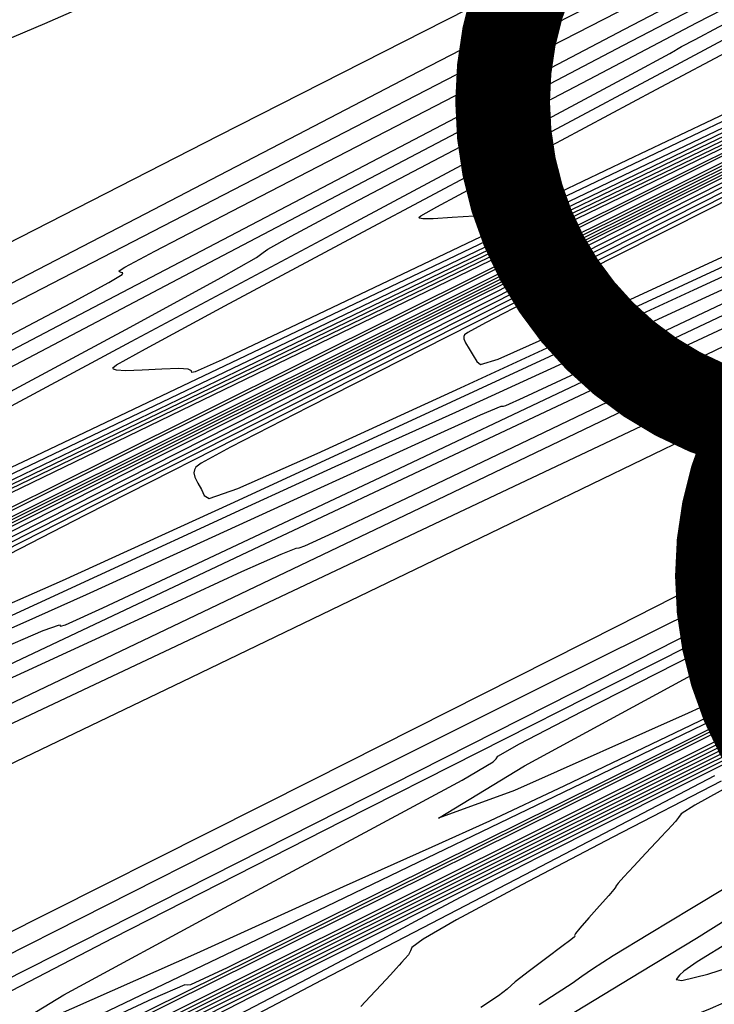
# Model space of a CAD drawing. Extents: x 3249832 to 3255657, y 13789405 to 13793316.
# Tile 581 of 656: x 3254996 to 3255015, y 13790628 to 13790654. Entities that reach past the tile are written whole.
import ezdxf

# ---------------------------------------------------------------- set-up
doc = ezdxf.new("R2010")
doc.units = 0
doc.header["$LTSCALE"] = 100
doc.header["$MEASUREMENT"] = 0
for name, color, linetype in [('GRATIO_CON', 10, 'CONTINUOUS'), ('GRATIO_ICON', 7, 'CONTINUOUS'), ('TARGETS_EAST', 7, 'CONTINUOUS')]:
    doc.layers.add(name, color=color, linetype=linetype)
doc.styles.add('Gratio_032316_contours$0$symbol', font='symbol.shx')
doc.linetypes.add('Gratio_032316_contours$0$DEPRESSION', pattern='A,0.3,["%",Gratio_032316_contours$0$symbol,S=0.05,R=180,X=0,Y=0],0.0001', length=0.3001)

# ---------------------------------------------------------------- blocks, each defined once
blk = doc.blocks.new('Gratio_032316_contours')
at = {"layer": 'GRATIO_CON', "color": 5, "linetype": 'Continuous', "flags": 128}
for points in [[(3255084.767, 13790684.486), (3255068.008, 13790676.213), (3255048.262, 13790666.522), (3255031.47, 13790658.293), (3255022.089, 13790653.689), (3255018.637, 13790651.983), (3255018.148, 13790651.729), (3255017.752, 13790651.522), (3255014.963, 13790650.127), (3255007.387, 13790646.348), (3254993.824, 13790639.586), (3254977.83, 13790631.62), (3254964.15, 13790624.82), (3254956.35, 13790620.974), (3254953.285, 13790619.522)], [(3254993.486, 13790646.487), (3255001.716, 13790650.688), (3255007.684, 13790653.73), (3255011.488, 13790655.667), (3255013.683, 13790656.787), (3255014.792, 13790657.356), (3255015.2, 13790657.566), (3255015.263, 13790657.589), (3255015.273, 13790657.57), (3255015.284, 13790657.548), (3255015.29, 13790657.538), (3255015.517, 13790657.659), (3255017.125, 13790658.464), (3255021.506, 13790660.614), (3255029.346, 13790664.428), (3255038.504, 13790668.853), (3255046.134, 13790672.495), (3255050.104, 13790674.313), (3255051.132, 13790674.68), (3255050.65, 13790674.322), (3255050.018, 13790673.92), (3255050.294, 13790673.98), (3255052.465, 13790674.96)], [(3255085.443, 13790685.022), (3255077.18, 13790680.862), (3255062.319, 13790673.526), (3255044.81, 13790664.932), (3255029.921, 13790657.633), (3255021.604, 13790653.545), (3255018.545, 13790652.027), (3255018.114, 13790651.797), (3255017.927, 13790651.692), (3255016.591, 13790651.021), (3255012.961, 13790649.209), (3255006.463, 13790645.969), (3254998.799, 13790642.151), (3254992.244, 13790638.893), (3254988.506, 13790637.05), (3254987.038, 13790636.354), (3254986.724, 13790636.257), (3254986.397, 13790636.181), (3254984.67, 13790635.434), (3254980.102, 13790633.296), (3254971.934, 13790629.382), (3254962.143, 13790624.659), (3254953.388, 13790620.426)], [(3254995.282, 13790646.298), (3254999.768, 13790648.623), (3255001.953, 13790649.762), (3255003.796, 13790650.722), (3255006.754, 13790652.254), (3255010.262, 13790654.068), (3255013.252, 13790655.615), (3255014.923, 13790656.483), (3255015.538, 13790656.805), (3255015.625, 13790656.855), (3255015.776, 13790656.928), (3255016.838, 13790657.43), (3255019.722, 13790658.79), (3255024.946, 13790661.255), (3255031.473, 13790664.337), (3255037.872, 13790667.363), (3255043.014, 13790669.803), (3255046.974, 13790671.688), (3255050.126, 13790673.192), (3255052.775, 13790674.45)], [(3255080.199, 13790683.937), (3255079.732, 13790683.525), (3255079.564, 13790683.229), (3255079.558, 13790683.014), (3255079.595, 13790682.845), (3255079.649, 13790682.705), (3255079.716, 13790682.582), (3255079.407, 13790682.278), (3255076.801, 13790680.867), (3255069.594, 13790677.239), (3255056.631, 13790670.84), (3255041.358, 13790663.342), (3255028.372, 13790656.972), (3255021.119, 13790653.402), (3255018.454, 13790652.072), (3255018.08, 13790651.867), (3255018.084, 13790651.855), (3255018.086, 13790651.849), (3255018.087, 13790651.847), (3255017.725, 13790651.671), (3255015.189, 13790650.443), (3255008.306, 13790647.111), (3254995.937, 13790641.123)], [(3254994.389, 13790645.284), (3255002.909, 13790649.684), (3255010.132, 13790653.408), (3255014.17, 13790655.481), (3255015.662, 13790656.237), (3255015.88, 13790656.338), (3255015.936, 13790656.359), (3255016.314, 13790656.537), (3255017.335, 13790657.025), (3255019.223, 13790657.928), (3255021.799, 13790659.158), (3255024.783, 13790660.581), (3255027.879, 13790662.052), (3255030.723, 13790663.393), (3255032.933, 13790664.415), (3255034.445, 13790665.082), (3255036.458, 13790665.97), (3255040.486, 13790667.808), (3255047.391, 13790671.013), (3255055.43, 13790674.751), (3255062.208, 13790677.871)], [(3255070.384, 13790677.917), (3255068.16, 13790676.712), (3255062.008, 13790673.615), (3255050.943, 13790668.153), (3255037.907, 13790661.752), (3255026.823, 13790656.312), (3255020.635, 13790653.259), (3255018.362, 13790652.118), (3255018.045, 13790651.937), (3255018.05, 13790651.925), (3255018.052, 13790651.92), (3255018.052, 13790651.92), (3255017.76, 13790651.782), (3255015.723, 13790650.8), (3255010.199, 13790648.129), (3255000.243, 13790643.311), (3254988.106, 13790637.439)], [(3254995.883, 13790645.251), (3254997.809, 13790646.269), (3254998.81, 13790646.811), (3254999.164, 13790647.022), (3254999.184, 13790647.065), (3254999.135, 13790647.077), (3254999.093, 13790647.093), (3254999.084, 13790647.12), (3254999.23, 13790647.218), (3255000.025, 13790647.642), (3255002.056, 13790648.699), (3255005.61, 13790650.538), (3255009.761, 13790652.682), (3255013.28, 13790654.496)], [(3254994.535, 13790628.831), (3255004.195, 13790633.685), (3255012.259, 13790637.758), (3255018.044, 13790640.703), (3255021.148, 13790642.31), (3255022.279, 13790642.927), (3255022.427, 13790643.045), (3255022.722, 13790643.219), (3255024.864, 13790644.268), (3255030.693, 13790647.078), (3255041.127, 13790652.092), (3255053.386, 13790657.97), (3255063.769, 13790662.93), (3255069.501, 13790665.638), (3255071.538, 13790666.549), (3255071.761, 13790666.569), (3255071.896, 13790666.53), (3255073.035, 13790666.972), (3255076.108, 13790668.364), (3255081.574, 13790670.934)], [(3255090.134, 13790672.269), (3255073.563, 13790664.012), (3255054.005, 13790654.327), (3255037.361, 13790646.103), (3255027.65, 13790641.302), (3255021.364, 13790638.183), (3255013.11, 13790634.082), (3254999.216, 13790627.185), (3254982.884, 13790619.087), (3254969.034, 13790612.234), (3254961.357, 13790608.463), (3254958.627, 13790607.171), (3254958.389, 13790607.146), (3254958.54, 13790607.345), (3254958.393, 13790607.407), (3254957.615, 13790607.137), (3254956.027, 13790606.432), (3254954.078, 13790605.535)], [(3254995.333, 13790628.657), (3255002.15, 13790632.1), (3255010.283, 13790636.165), (3255017.233, 13790639.624), (3255021.121, 13790641.557), (3255022.555, 13790642.267), (3255022.762, 13790642.367), (3255022.764, 13790642.366), (3255022.765, 13790642.365), (3255022.766, 13790642.366), (3255023.114, 13790642.533), (3255025.549, 13790643.701), (3255032.159, 13790646.871), (3255043.986, 13790652.538), (3255057.903, 13790659.181), (3255069.735, 13790664.774), (3255076.411, 13790667.832), (3255079.274, 13790669.033), (3255080.766, 13790669.597)], [(3255080.208, 13790667.47), (3255066.118, 13790660.448), (3255049.489, 13790652.212), (3255035.338, 13790645.216), (3255027.154, 13790641.163), (3255022.31, 13790638.751), (3255016.645, 13790635.928), (3255007.249, 13790631.26), (3254996.203, 13790625.781)], [(3255052.338, 13790669.194), (3255050.877, 13790668.403), (3255046.835, 13790666.368), (3255039.566, 13790662.779), (3255031.003, 13790658.572), (3255023.725, 13790654.992), (3255019.665, 13790652.975), (3255018.177, 13790652.214), (3255017.971, 13790652.088), (3255017.826, 13790652.01), (3255016.791, 13790651.514), (3255013.986, 13790650.164), (3255008.857, 13790647.687), (3255002.17, 13790644.457), (3254995.02, 13790641.009)], [(3254996.19, 13790644.564), (3255001.298, 13790647.253), (3255007.298, 13790650.401), (3255012.394, 13790653.074), (3255015.317, 13790654.606), (3255016.903, 13790655.413), (3255018.512, 13790656.18), (3255021.124, 13790657.407), (3255024.194, 13790658.841), (3255026.796, 13790660.048), (3255028.291, 13790660.725), (3255029.191, 13790661.12), (3255030.293, 13790661.614), (3255032.157, 13790662.476), (3255034.367, 13790663.505), (3255036.269, 13790664.388), (3255037.479, 13790664.937), (3255038.703, 13790665.483), (3255040.92, 13790666.482), (3255044.722, 13790668.21), (3255049.171, 13790670.215), (3255052.941, 13790671.865)], [(3255022.173, 13790654.339), (3255019.173, 13790652.849), (3255018.074, 13790652.285), (3255017.924, 13790652.188), (3255017.929, 13790652.175), (3255017.931, 13790652.169), (3255017.931, 13790652.168), (3255017.853, 13790652.134), (3255017.32, 13790651.881), (3255015.876, 13790651.186), (3255013.163, 13790649.876), (3255009.202, 13790647.966), (3255004.111, 13790645.517), (3254998.177, 13790642.673), (3254992.366, 13790639.897)], [(3254995.144, 13790643.362), (3254999.376, 13790645.635), (3255001.777, 13790646.942), (3255002.704, 13790647.471), (3255002.884, 13790647.601), (3255003.008, 13790647.694), (3255003.622, 13790648.037), (3255005.235, 13790648.896), (3255008.103, 13790650.406), (3255011.473, 13790652.174), (3255014.335, 13790653.674), (3255015.994, 13790654.541)], [(3254993.942, 13790627.314), (3255003.569, 13790632.194), (3255011.751, 13790636.335), (3255016.33, 13790638.661), (3255018.184, 13790639.612), (3255018.954, 13790640.01), (3255019.945, 13790640.51), (3255021.127, 13790641.101), (3255022.137, 13790641.603), (3255022.702, 13790641.884), (3255022.909, 13790641.989), (3255022.936, 13790642.013), (3255023.161, 13790642.14), (3255024.776, 13790642.938), (3255029.175, 13790645.068), (3255037.056, 13790648.855), (3255046.332, 13790653.287), (3255054.22, 13790657.016)], [(3255058.673, 13790656.885), (3255044.972, 13790650.098), (3255033.314, 13790644.329), (3255026.658, 13790641.024), (3255023.255, 13790639.319), (3255020.18, 13790637.775), (3255015.282, 13790635.334), (3255009.522, 13790632.475), (3255004.637, 13790630.057), (3255001.929, 13790628.726), (3255000.966, 13790628.271), (3255000.882, 13790628.262), (3255000.82, 13790628.277), (3254999.962, 13790627.908), (3254997.5, 13790626.755), (3254993.026, 13790624.614)], [(3255024.098, 13790655.396), (3255020.621, 13790653.685), (3255018.68, 13790652.722), (3255017.97, 13790652.356), (3255017.874, 13790652.292), (3255017.878, 13790652.281), (3255017.881, 13790652.273), (3255017.882, 13790652.268), (3255017.878, 13790652.263), (3255017.848, 13790652.248), (3255017.767, 13790652.209), (3255017.469, 13790652.066), (3255016.234, 13790651.474), (3255013.202, 13790650.025), (3255007.958, 13790647.52), (3255001.857, 13790644.608), (3254996.7, 13790642.152), (3254993.833, 13790640.799)], [(3254994.595, 13790642.68), (3254999.4, 13790645.253), (3255005.07, 13790648.281), (3255009.897, 13790650.861), (3255012.603, 13790652.31), (3255013.609, 13790652.854), (3255013.764, 13790652.944), (3255013.791, 13790652.964), (3255013.925, 13790653.039), (3255014.278, 13790653.227), (3255014.905, 13790653.558), (3255015.641, 13790653.948)], [(3254995.587, 13790627.779), (3254998.929, 13790629.517), (3255004.987, 13790632.603), (3255012.14, 13790636.225), (3255018.231, 13790639.298), (3255021.637, 13790641.012), (3255022.894, 13790641.642), (3255023.072, 13790641.736), (3255023.183, 13790641.803), (3255023.988, 13790642.208), (3255026.185, 13790643.279), (3255030.124, 13790645.176), (3255034.761, 13790647.393), (3255038.705, 13790649.258), (3255041.036, 13790650.327), (3255042.73, 13790651.076), (3255045.234, 13790652.212), (3255049.538, 13790654.216), (3255054.79, 13790656.683)], [(3255051.228, 13790653.322), (3255040.455, 13790647.983), (3255031.291, 13790643.442), (3255026.162, 13790640.885), (3255024.201, 13790639.887), (3255023.714, 13790639.621), (3255023.315, 13790639.408), (3255022.841, 13790639.168), (3255022.438, 13790638.968), (3255022.214, 13790638.858), (3255022.135, 13790638.821), (3255022.128, 13790638.82), (3255021.96, 13790638.742), (3255020.747, 13790638.159), (3255017.443, 13790636.564), (3255011.525, 13790633.705), (3255004.555, 13790630.345), (3254998.619, 13790627.5), (3254995.188, 13790625.89)], [(3255015.004, 13790651.058), (3255011.463, 13790649.37), (3255007.301, 13790647.384), (3255003.768, 13790645.702), (3255001.802, 13790644.774), (3255001.088, 13790644.452), (3255000.997, 13790644.439), (3255000.993, 13790644.484), (3255000.906, 13790644.523), (3255000.658, 13790644.54), (3255000.213, 13790644.525), (3254999.69, 13790644.496), (3254999.25, 13790644.48), (3254999.012, 13790644.495), (3254998.931, 13790644.529), (3254998.919, 13790644.563), (3254999.016, 13790644.642), (3254999.775, 13790645.065), (3255001.873, 13790646.196), (3255005.653, 13790648.218), (3255010.11, 13790650.599), (3255013.902, 13790652.623), (3255016.021, 13790653.755)], [(3255018.716, 13790637.555), (3255014.101, 13790635.445), (3255009.515, 13790633.408), (3255007.509, 13790632.675), (3255007.509, 13790632.675), (3255009.776, 13790634.055), (3255014.593, 13790636.667), (3255019.381, 13790639.205)]]:
    blk.add_lwpolyline(points, dxfattribs=at)
at = {"layer": 'GRATIO_CON', "color": 1, "linetype": 'Continuous', "flags": 128}
for points in [[(3255084.685, 13790684.141), (3255073.581, 13790678.712), (3255058.299, 13790671.233), (3255042.002, 13790663.256), (3255028.692, 13790656.739), (3255021.317, 13790653.122), (3255018.602, 13790651.785), (3255018.216, 13790651.588), (3255017.769, 13790651.361), (3255014.633, 13790649.797), (3255006.12, 13790645.552), (3254990.887, 13790637.956), (3254972.969, 13790629.014), (3254957.745, 13790621.4), (3254949.2, 13790617.097)], [(3254994.372, 13790633.216), (3255000.989, 13790636.395), (3255008.871, 13790640.196), (3255015.602, 13790643.447), (3255019.366, 13790645.267), (3255020.754, 13790645.938), (3255020.954, 13790646.034), (3255021.009, 13790646.058), (3255021.385, 13790646.242), (3255022.398, 13790646.747), (3255024.213, 13790647.656), (3255026.37, 13790648.741), (3255028.253, 13790649.693), (3255028.253, 13790649.693), (3255029.581, 13790650.371), (3255031.397, 13790651.3), (3255035.081, 13790653.169), (3255041.439, 13790656.382), (3255048.995, 13790660.199), (3255055.703, 13790663.592)], [(3255082.848, 13790683.029), (3255074.791, 13790679.174), (3255064.169, 13790674.006), (3255052.451, 13790668.274), (3255041.049, 13790662.693), (3255031.143, 13790657.843), (3255023.854, 13790654.274), (3255019.909, 13790652.34), (3255018.457, 13790651.624), (3255018.25, 13790651.52), (3255017.885, 13790651.336), (3255015.328, 13790650.061), (3255008.388, 13790646.602), (3254995.971, 13790640.41), (3254981.365, 13790633.121), (3254968.955, 13790626.914), (3254961.941, 13790623.382), (3254958.778, 13790621.76), (3254956.737, 13790620.697), (3254953.718, 13790619.15)], [(3254993.814, 13790634.025), (3255000.596, 13790637.223), (3255008.538, 13790640.977), (3255015.277, 13790644.167), (3255015.277, 13790644.167), (3255019.078, 13790645.973), (3255020.73, 13790646.775), (3255021.651, 13790647.251), (3255023.169, 13790648.04), (3255026.243, 13790649.625), (3255031.737, 13790652.45), (3255039.967, 13790656.679), (3255049.037, 13790661.349), (3255056.502, 13790665.214), (3255060.576, 13790667.367), (3255062.125, 13790668.238), (3255062.678, 13790668.593), (3255063.55, 13790669.091), (3255065.207, 13790669.973), (3255067.9, 13790671.373), (3255071.675, 13790673.32), (3255075.742, 13790675.426), (3255079.101, 13790677.197), (3255081.062, 13790678.289)], [(3255080.998, 13790681.579), (3255079.44, 13790680.978), (3255076.46, 13790679.69), (3255069.675, 13790676.508), (3255057.765, 13790670.753), (3255043.653, 13790663.87), (3255031.322, 13790657.836), (3255023.8, 13790654.152), (3255020.284, 13790652.431), (3255019.016, 13790651.81), (3255018.501, 13790651.557), (3255018.312, 13790651.464), (3255018.284, 13790651.451), (3255018.001, 13790651.31), (3255016.023, 13790650.325), (3255010.656, 13790647.651), (3255001.054, 13790642.863), (3254989.76, 13790637.227)], [(3254990.351, 13790632.896), (3254997.94, 13790636.52), (3255006.828, 13790640.772), (3255014.37, 13790644.381), (3255018.583, 13790646.398), (3255020.137, 13790647.137), (3255020.364, 13790647.232), (3255020.479, 13790647.266), (3255021.219, 13790647.616), (3255023.204, 13790648.61), (3255023.204, 13790648.61), (3255026.742, 13790650.413), (3255030.89, 13790652.542), (3255034.392, 13790654.352), (3255036.346, 13790655.381), (3255037.273, 13790655.891), (3255038.046, 13790656.326), (3255039.465, 13790657.093), (3255042.018, 13790658.437), (3255046.119, 13790660.567), (3255051.859, 13790663.525)], [(3254995.524, 13790636.049), (3254996.589, 13790636.533), (3254998.366, 13790637.356), (3255000.497, 13790638.344), (3255002.324, 13790639.185), (3255003.354, 13790639.642), (3255003.75, 13790639.797), (3255003.836, 13790639.808), (3255003.981, 13790639.858), (3255004.73, 13790640.203), (3255006.669, 13790641.123), (3255010.088, 13790642.757), (3255014.091, 13790644.675), (3255017.486, 13790646.308), (3255019.379, 13790647.228), (3255020.072, 13790647.577), (3255020.167, 13790647.636), (3255020.165, 13790647.643), (3255020.174, 13790647.65), (3255020.2, 13790647.664), (3255020.446, 13790647.79), (3255021.886, 13790648.529), (3255025.691, 13790650.481), (3255032.443, 13790653.944)], [(3255079.941, 13790680.778), (3255077.295, 13790679.548), (3255074.185, 13790678.115), (3255071.509, 13790676.924), (3255069.629, 13790676.149), (3255066.775, 13790674.9), (3255060.647, 13790672.017), (3255049.949, 13790666.842), (3255037.411, 13790660.726), (3255026.768, 13790655.519), (3255026.768, 13790655.519), (3255020.621, 13790652.509), (3255017.032, 13790650.742), (3255012.925, 13790648.699), (3255006.138, 13790645.317), (3254998.156, 13790641.333), (3254991.374, 13790637.942)], [(3255080.634, 13790667.253), (3255069.737, 13790661.867), (3255057.995, 13790656.065), (3255046.683, 13790650.477), (3255036.908, 13790645.651), (3255029.74, 13790642.111), (3255025.863, 13790640.196), (3255024.435, 13790639.489), (3255024.231, 13790639.388), (3255023.731, 13790639.14), (3255020.24, 13790637.4), (3255010.767, 13790632.676), (3254993.818, 13790624.218), (3254973.896, 13790614.253), (3254957.001, 13790605.755), (3254947.618, 13790600.948)], [(3255084.337, 13790668.924), (3255079.201, 13790666.448), (3255070.56, 13790662.19), (3255058.045, 13790656.005), (3255044.4, 13790649.26), (3255033.15, 13790643.697), (3255026.902, 13790640.607), (3255024.601, 13790639.468), (3255024.272, 13790639.305), (3255023.828, 13790639.085), (3255020.729, 13790637.542), (3255012.319, 13790633.349), (3254997.274, 13790625.841), (3254979.591, 13790616.997), (3254964.594, 13790609.453), (3254956.252, 13790605.18), (3254953.097, 13790603.471)], [(3254995.811, 13790637.079), (3254997.082, 13790637.627), (3254997.506, 13790637.776), (3254997.532, 13790637.745), (3254997.668, 13790637.778), (3254998.657, 13790638.226), (3255001.3, 13790639.464), (3255005.988, 13790641.676), (3255011.489, 13790644.276), (3255016.159, 13790646.486)], [(3255052.531, 13790667.613), (3255050.06, 13790666.519), (3255047.839, 13790665.531), (3255044.054, 13790663.75), (3255037.568, 13790660.613), (3255029.965, 13790656.906), (3255023.511, 13790653.75), (3255023.511, 13790653.75), (3255019.869, 13790651.972), (3255018.3, 13790651.207), (3255017.462, 13790650.797), (3255016.306, 13790650.223), (3255014.948, 13790649.546), (3255013.794, 13790648.969), (3255012.904, 13790648.521), (3255010.943, 13790647.528), (3255006.229, 13790645.145), (3254997.851, 13790640.911), (3254987.987, 13790635.919)], [(3255080.081, 13790665.791), (3255078.136, 13790665.116), (3255076.661, 13790664.68), (3255074.515, 13790663.857), (3255070.728, 13790662.122), (3255065.014, 13790659.353), (3255057.255, 13790655.53), (3255047.696, 13790650.808), (3255038.036, 13790646.033), (3255030.337, 13790642.224), (3255026.094, 13790640.12), (3255024.532, 13790639.342), (3255024.31, 13790639.228), (3255023.923, 13790639.034), (3255021.216, 13790637.685), (3255013.871, 13790634.022), (3255000.731, 13790627.465), (3254985.286, 13790619.74), (3254972.187, 13790613.151), (3254964.887, 13790609.411), (3254962.029, 13790607.866), (3254961.057, 13790607.271), (3254959.921, 13790606.62), (3254958.588, 13790605.87)], [(3254995.251, 13790637.257), (3254996.549, 13790637.828), (3254998.223, 13790638.575), (3255001.023, 13790639.851), (3255004.308, 13790641.356), (3255007.087, 13790642.627), (3255008.619, 13790643.315), (3255009.163, 13790643.544), (3255009.224, 13790643.552), (3255009.288, 13790643.568), (3255009.754, 13790643.778), (3255010.998, 13790644.361), (3255013.206, 13790645.403), (3255015.796, 13790646.628), (3255017.994, 13790647.672), (3255019.22, 13790648.258), (3255019.67, 13790648.478), (3255019.734, 13790648.511), (3255019.848, 13790648.566), (3255020.631, 13790648.962), (3255022.75, 13790650.048), (3255026.54, 13790651.999), (3255030.997, 13790654.303)], [(3255053.202, 13790667.683), (3255047.712, 13790665.122), (3255043.042, 13790662.957), (3255040.275, 13790661.704), (3255038.371, 13790660.847), (3255035.757, 13790659.617), (3255031.377, 13790657.499), (3255026.242, 13790654.995), (3255021.884, 13790652.864), (3255021.884, 13790652.864), (3255019.447, 13790651.675), (3255018.547, 13790651.239), (3255018.417, 13790651.178), (3255018.18, 13790651.058), (3255016.522, 13790650.217), (3255012.02, 13790647.94), (3255003.962, 13790643.867), (3254994.473, 13790639.067)], [(3255082.407, 13790666.461), (3255078.183, 13790664.517), (3255073.275, 13790662.284), (3255069.098, 13790660.449), (3255066.582, 13790659.458), (3255064.693, 13790658.764), (3255061.911, 13790657.578), (3255057.12, 13790655.319), (3255050.828, 13790652.257), (3255043.949, 13790648.871), (3255037.347, 13790645.612), (3255031.672, 13790642.806), (3255027.524, 13790640.75), (3255025.285, 13790639.634), (3255024.462, 13790639.216), (3255024.347, 13790639.15), (3255024.018, 13790638.982), (3255021.704, 13790637.828), (3255015.423, 13790634.696), (3255004.187, 13790629.089), (3254990.981, 13790622.484)], [(3254993.87, 13790636.933), (3254998.516, 13790639.071), (3255002.477, 13790640.899), (3255004.782, 13790641.954), (3255006.207, 13790642.597), (3255007.968, 13790643.394), (3255010.904, 13790644.739), (3255014.354, 13790646.326), (3255017.287, 13790647.676), (3255018.926, 13790648.431), (3255019.53, 13790648.709), (3255019.617, 13790648.749), (3255019.617, 13790648.75), (3255019.617, 13790648.751), (3255019.617, 13790648.751), (3255019.666, 13790648.774), (3255020.002, 13790648.944), (3255020.91, 13790649.409), (3255022.534, 13790650.245), (3255024.444, 13790651.233), (3255026.068, 13790652.079), (3255027.071, 13790652.613), (3255028.067, 13790653.151), (3255029.91, 13790654.128)], [(3255053.617, 13790667.644), (3255050.546, 13790666.233), (3255045.171, 13790663.728), (3255038.888, 13790660.791), (3255033.552, 13790658.302), (3255030.491, 13790656.888), (3255028.903, 13790656.163), (3255027.46, 13790655.484), (3255025.186, 13790654.384), (3255022.52, 13790653.084), (3255020.257, 13790651.978), (3255020.257, 13790651.978), (3255018.992, 13790651.36), (3255018.525, 13790651.132), (3255018.459, 13790651.097), (3255018.268, 13790650.992), (3255016.915, 13790650.297), (3255013.237, 13790648.43), (3255006.651, 13790645.097), (3254998.894, 13790641.171), (3254992.288, 13790637.816)], [(3254995.143, 13790637.87), (3254997.589, 13790638.944), (3255002.024, 13790640.97), (3255007.265, 13790643.389), (3255011.727, 13790645.456), (3255014.248, 13790646.622), (3255015.351, 13790647.128), (3255015.976, 13790647.412), (3255016.859, 13790647.816), (3255017.898, 13790648.292), (3255018.783, 13790648.694), (3255019.371, 13790648.96), (3255020.193, 13790649.364), (3255021.945, 13790650.265), (3255025.025, 13790651.866), (3255028.64, 13790653.752)], [(3255030.063, 13790656.459), (3255024.063, 13790653.646), (3255020.706, 13790652.073), (3255019.435, 13790651.478), (3255019.164, 13790651.351), (3255018.995, 13790651.269), (3255018.798, 13790651.172), (3255018.632, 13790651.086), (3255018.632, 13790651.086), (3255018.54, 13790651.034), (3255018.509, 13790651.008), (3255018.508, 13790650.995), (3255018.362, 13790650.908), (3255017.313, 13790650.366), (3255014.456, 13790648.915), (3255009.34, 13790646.326), (3255003.315, 13790643.276), (3254998.184, 13790640.669), (3254995.297, 13790639.183)], [(3255053.29, 13790652.574), (3255047.133, 13790649.766), (3255043.566, 13790648.188), (3255041.501, 13790647.299), (3255039.21, 13790646.254), (3255035.472, 13790644.456), (3255031.088, 13790642.312), (3255027.367, 13790640.476), (3255025.292, 13790639.443), (3255024.53, 13790639.054), (3255024.425, 13790638.991), (3255024.208, 13790638.877), (3255022.679, 13790638.113), (3255018.527, 13790636.043), (3255011.1, 13790632.337), (3255002.37, 13790627.97), (3254994.967, 13790624.246)], [(3255020.079, 13790636.717), (3255014.556, 13790633.961), (3255008.065, 13790630.714), (3255002.56, 13790627.945), (3254999.459, 13790626.356), (3254998.033, 13790625.59), (3254997.014, 13790625.022), (3254995.407, 13790624.164)], [(3255016.892, 13790649.891), (3255014.718, 13790648.785), (3255012.157, 13790647.486), (3255009.975, 13790646.377), (3255008.747, 13790645.745), (3255008.283, 13790645.493), (3255008.199, 13790645.429), (3255008.181, 13790645.389), (3255008.181, 13790645.326), (3255008.222, 13790645.221), (3255008.315, 13790645.065), (3255008.428, 13790644.888), (3255008.519, 13790644.727), (3255008.621, 13790644.645), (3255009.082, 13790644.792), (3255010.324, 13790645.339), (3255012.567, 13790646.366), (3255015.216, 13790647.588)], [(3255018.013, 13790635.585), (3255013.76, 13790633.457), (3255010.153, 13790631.643), (3255008.099, 13790630.59), (3255007.005, 13790630.005), (3255005.903, 13790629.408), (3255004.057, 13790628.433), (3255001.643, 13790627.173), (3254999.069, 13790625.836), (3254996.704, 13790624.605), (3254994.762, 13790623.579)], [(3255014.792, 13790633.794), (3255012.707, 13790632.703), (3255009.988, 13790631.287), (3255007.092, 13790629.783), (3255004.43, 13790628.398), (3255002.237, 13790627.246)], [(3255015.274, 13790633.571), (3255014.269, 13790633.019), (3255013.91, 13790632.787), (3255013.838, 13790632.694), (3255013.762, 13790632.589), (3255013.656, 13790632.469), (3255013.558, 13790632.366), (3255013.491, 13790632.294), (3255013.409, 13790632.206), (3255013.251, 13790632.036), (3255012.979, 13790631.747), (3255012.663, 13790631.41), (3255012.396, 13790631.123), (3255012.248, 13790630.958), (3255012.196, 13790630.892), (3255012.192, 13790630.875), (3255012.187, 13790630.857), (3255012.137, 13790630.792), (3255012.001, 13790630.635), (3255011.756, 13790630.361), (3255011.472, 13790630.042), (3255011.24, 13790629.774), (3255011.126, 13790629.627), (3255011.1, 13790629.573), (3255011.108, 13790629.56), (3255011.094, 13790629.539), (3255011, 13790629.463), (3255010.767, 13790629.287), (3255010.367, 13790628.99), (3255009.91, 13790628.645), (3255009.535, 13790628.35), (3255009.321, 13790628.163), (3255009.096, 13790627.983), (3255008.627, 13790627.672)], [(3255015.131, 13790630.864), (3255014.189, 13790630.292), (3255013.073, 13790629.618), (3255012.121, 13790629.037), (3255011.576, 13790628.689), (3255011.295, 13790628.493), (3255011.04, 13790628.314), (3255010.636, 13790628.053), (3255010.162, 13790627.751)], [(3255015.144, 13790630.017), (3255014.315, 13790629.498), (3255012.849, 13790628.608), (3255011.122, 13790627.566), (3255009.653, 13790626.672), (3255008.829, 13790626.149), (3255008.502, 13790625.913), (3255008.393, 13790625.8), (3255008.314, 13790625.693), (3255008.453, 13790625.661), (3255009.091, 13790625.821), (3255010.377, 13790626.237), (3255011.943, 13790626.769), (3255013.289, 13790627.228), (3255014.039, 13790627.47), (3255014.314, 13790627.54), (3255014.358, 13790627.531), (3255014.408, 13790627.536), (3255014.686, 13790627.651), (3255015.407, 13790627.971)], [(3255015.222, 13790629.431), (3255014.335, 13790628.879), (3255013.983, 13790628.638), (3255013.865, 13790628.527), (3255013.78, 13790628.418), (3255013.93, 13790628.386), (3255014.617, 13790628.559), (3255016.002, 13790629.007)]]:
    blk.add_lwpolyline(points, dxfattribs=at)
at = {"layer": 'GRATIO_CON', "color": 5, "linetype": 'Gratio_032316_contours$0$DEPRESSION', "flags": 128}
blk.add_lwpolyline([(3254987.521, 13790649.99), (3254988.832, 13790650.71), (3254991.09, 13790651.893), (3254993.412, 13790653.096), (3254995.104, 13790653.97), (3254996.217, 13790654.55), (3254996.993, 13790654.965), (3254997.711, 13790655.367), (3254998.81, 13790655.981), (3255000.768, 13790657.057), (3255003.826, 13790658.715), (3255007.267, 13790660.577), (3255010.139, 13790662.137), (3255011.733, 13790663.018), (3255012.314, 13790663.356), (3255012.394, 13790663.411), (3255012.452, 13790663.43), (3255012.839, 13790663.591), (3255013.876, 13790664.056), (3255015.762, 13790664.927), (3255018.217, 13790666.069), (3255020.842, 13790667.291), (3255023.287, 13790668.423), (3255025.409, 13790669.397), (3255027.116, 13790670.172), (3255028.347, 13790670.715), (3255029.173, 13790671.037), (3255029.699, 13790671.16), (3255030.038, 13790671.125), (3255030.345, 13790671.046), (3255030.782, 13790671.054), (3255031.44, 13790671.235), (3255032.113, 13790671.477), (3255032.523, 13790671.621), (3255032.481, 13790671.554), (3255032.149, 13790671.349), (3255031.781, 13790671.124), (3255031.478, 13790670.921), (3255030.742, 13790670.469), (3255028.923, 13790669.419), (3255025.669, 13790667.588), (3255021.836, 13790665.446), (3255018.576, 13790663.627), (3255016.741, 13790662.601), (3255015.97, 13790662.169), (3255015.598, 13790661.964), (3255015.103, 13790661.697), (3255014.52, 13790661.383), (3255014.027, 13790661.113), (3255013.754, 13790660.955), (3255013.657, 13790660.891), (3255013.643, 13790660.88), (3255013.639, 13790660.887), (3255013.631, 13790660.902), (3255013.623, 13790660.918), (3255013.615, 13790660.932), (3255013.607, 13790660.947), (3255013.596, 13790660.968), (3255013.581, 13790660.997), (3255013.566, 13790661.027), (3255013.557, 13790661.045), (3255013.451, 13790660.998), (3255012.723, 13790660.656), (3255010.735, 13790659.746), (3255007.167, 13790658.133), (3255002.941, 13790656.232), (3254999.289, 13790654.598), (3254997.117, 13790653.637), (3254996.015, 13790653.175), (3254995.241, 13790652.89), (3254994.229, 13790652.534), (3254993.105, 13790652.144), (3254992.165, 13790651.832), (3254991.592, 13790651.66), (3254991.1, 13790651.494), (3254990.285, 13790651.155), (3254988.954, 13790650.561), (3254987.749, 13790650.032), (3254987.521, 13790649.99)], close=True, dxfattribs=at)
at = {"layer": 'GRATIO_ICON', "color": 7, "linetype": 'Continuous', "flags": 128}
for points in [[(3254996.026, 13790636.65), (3255002.632, 13790639.771), (3255008.23, 13790642.416), (3255011.386, 13790643.904), (3255012.832, 13790644.581), (3255013.844, 13790645.051), (3255015.389, 13790645.772), (3255017.22, 13790646.626), (3255018.779, 13790647.355), (3255019.652, 13790647.76), (3255019.975, 13790647.908), (3255020.021, 13790647.929), (3255020.131, 13790647.987), (3255020.898, 13790648.385), (3255022.985, 13790649.458), (3255026.72, 13790651.376), (3255031.119, 13790653.637), (3255034.866, 13790655.572), (3255037.102, 13790656.744), (3255038.792, 13790657.642), (3255041.356, 13790658.989), (3255045.722, 13790661.257), (3255050.85, 13790663.923), (3255055.208, 13790666.217)], [(3255074.493, 13790678.013), (3255072.592, 13790677.142), (3255069.264, 13790675.593), (3255065.361, 13790673.784), (3255062.02, 13790672.268), (3255059.844, 13790671.334), (3255057.307, 13790670.215), (3255052.351, 13790667.883), (3255043.758, 13790663.728), (3255033.688, 13790658.816), (3255025.139, 13790654.634), (3255025.139, 13790654.634), (3255020.245, 13790652.24), (3255017.666, 13790650.975), (3255015.194, 13790649.748), (3255011.222, 13790647.77), (3255006.552, 13790645.44), (3255002.584, 13790643.455), (3255000.163, 13790642.236), (3254997.902, 13790641.086), (3254993.856, 13790639.033)], [(3255054.422, 13790669.992), (3255045.255, 13790665.466), (3255034.455, 13790660.161), (3255025.274, 13790655.651), (3255020.15, 13790653.115), (3255018.27, 13790652.163), (3255018.009, 13790652.011), (3255017.793, 13790651.897), (3255016.258, 13790651.156), (3255012.093, 13790649.146), (3255004.55, 13790645.499), (3254995.138, 13790640.948)], [(3254990.848, 13790642.19), (3254997.473, 13790645.667), (3255003.893, 13790649.03), (3255008.901, 13790651.653), (3255012.416, 13790653.495), (3255014.635, 13790654.663), (3255015.945, 13790655.351), (3255017.471, 13790656.103), (3255020.527, 13790657.549), (3255025.888, 13790660.066), (3255032.189, 13790663.011), (3255037.53, 13790665.487), (3255040.531, 13790666.846), (3255041.907, 13790667.436), (3255042.896, 13790667.852), (3255044.437, 13790668.549), (3255046.284, 13790669.401), (3255047.891, 13790670.139), (3255048.938, 13790670.603), (3255050.001, 13790671.063), (3255051.883, 13790671.9)], [(3255052.726, 13790652.849), (3255049.308, 13790651.299), (3255043.511, 13790648.517), (3255036.641, 13790645.161), (3255030.644, 13790642.212), (3255026.998, 13790640.416), (3255025.308, 13790639.58), (3255024.712, 13790639.277), (3255024.476, 13790639.147), (3255024.393, 13790639.09), (3255024.385, 13790639.073), (3255024.113, 13790638.93), (3255022.191, 13790637.971), (3255016.975, 13790635.37), (3255007.644, 13790630.713), (3254996.675, 13790625.227), (3254987.374, 13790620.548)], [(3255015.674, 13790649.403), (3255012.029, 13790647.555), (3255007.736, 13790645.381), (3255004.079, 13790643.523), (3255002.022, 13790642.464), (3255001.245, 13790642.042), (3255001.104, 13790641.935), (3255001.071, 13790641.872), (3255001.055, 13790641.788), (3255001.08, 13790641.673), (3255001.158, 13790641.519), (3255001.255, 13790641.348), (3255001.327, 13790641.187), (3255001.456, 13790641.11), (3255002.216, 13790641.379), (3255004.306, 13790642.303), (3255008.086, 13790644.034), (3255012.549, 13790646.094), (3255016.351, 13790647.848)], [(3255016.34, 13790651.871), (3255014.567, 13790651.029), (3255012.485, 13790650.037), (3255010.719, 13790649.196), (3255009.736, 13790648.732), (3255009.379, 13790648.571), (3255009.334, 13790648.564), (3255009.323, 13790648.586), (3255009.223, 13790648.601), (3255008.946, 13790648.597), (3255008.449, 13790648.567), (3255007.866, 13790648.526), (3255007.372, 13790648.496), (3255007.1, 13790648.493), (3255007.004, 13790648.508), (3255006.99, 13790648.527), (3255007.044, 13790648.571), (3255007.469, 13790648.807), (3255008.643, 13790649.44), (3255010.758, 13790650.572), (3255013.251, 13790651.903), (3255015.373, 13790653.035)], [(3254995.652, 13790626.813), (3254997.627, 13790628.01), (3255001.746, 13790630.249), (3255005.816, 13790632.424), (3255008.134, 13790633.681), (3255008.956, 13790634.158), (3255009.031, 13790634.244), (3255009.073, 13790634.306), (3255009.649, 13790634.632), (3255011.295, 13790635.488), (3255014.278, 13790637.008), (3255017.8, 13790638.791), (3255020.799, 13790640.304), (3255022.476, 13790641.148), (3255023.096, 13790641.457), (3255023.186, 13790641.499), (3255023.346, 13790641.573), (3255024.456, 13790642.097), (3255027.468, 13790643.518), (3255032.897, 13790646.08), (3255039.523, 13790649.205), (3255045.693, 13790652.112), (3255050.104, 13790654.181), (3255052.868, 13790655.454)], [(3255054.108, 13790654.945), (3255050.431, 13790653.072), (3255043.783, 13790649.759), (3255035.938, 13790645.871), (3255029.263, 13790642.563), (3255025.538, 13790640.705), (3255024.171, 13790640.007), (3255023.982, 13790639.892), (3255023.889, 13790639.834), (3255023.21, 13790639.498), (3255021.362, 13790638.6), (3255018.052, 13790636.999), (3255014.156, 13790635.119), (3255010.838, 13790633.528), (3255008.856, 13790632.597), (3255007.335, 13790631.911), (3255004.994, 13790630.857), (3255001.121, 13790629.1), (3254997.291, 13790627.404), (3254995.652, 13790626.813)], [(3255014.965, 13790633.652), (3255012.111, 13790632.169), (3255009.706, 13790630.91), (3255007.988, 13790629.992), (3255007.102, 13790629.482), (3255006.808, 13790629.262), (3255006.77, 13790629.169), (3255006.716, 13790629.07), (3255006.624, 13790628.958), (3255006.533, 13790628.86), (3255006.469, 13790628.79), (3255006.39, 13790628.703), (3255006.242, 13790628.542), (3255005.993, 13790628.276), (3255005.705, 13790627.968), (3255005.462, 13790627.704)]]:
    blk.add_lwpolyline(points, dxfattribs=at)

msp = doc.modelspace()

# ---------------------------------------------------------------- linework, layer by layer
at = {"layer": 'TARGETS_EAST', "color": 1, "const_width": 2.5}
for points in [[(3255009.201, 13790651.588, 1), (3255026.701, 13790651.588, 1)], [(3255015, 13790639.066, 1), (3255032.5, 13790639.066, 1)]]:
    msp.add_lwpolyline(points, format="xyb", close=True, dxfattribs=at)

# ---------------------------------------------------------------- block references
at = {"layer": 'TARGETS_EAST'}
msp.add_blockref('Gratio_032316_contours', (0, 0), dxfattribs=at)

doc.saveas('drawing.dxf')
